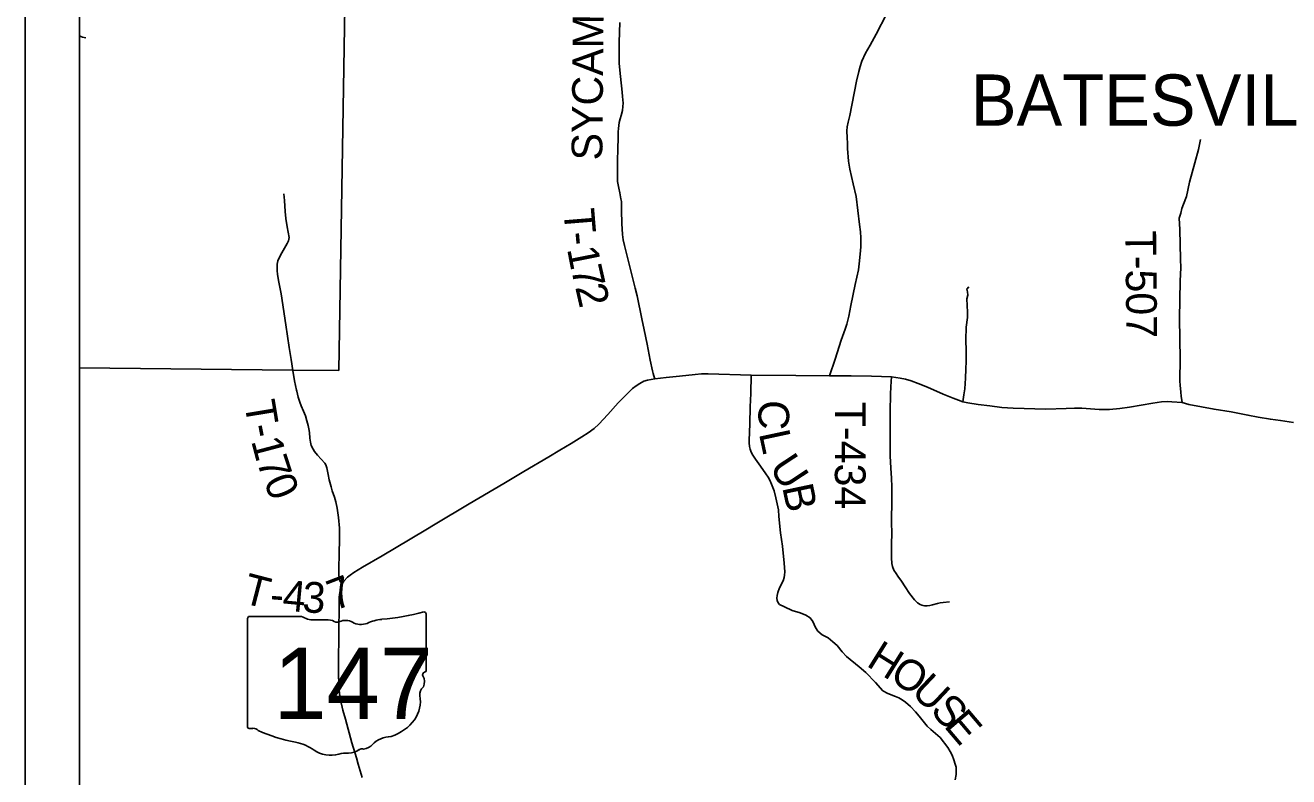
# Model space of a CAD drawing. Extents: x 0 to 191, y 0 to 55.
# Drawn here: x 19.099 to 22.6, y 12.208 to 14.289 of the extents above; entities that cross this region are included whole.
import ezdxf

# ---------------------------------------------------------------- set-up
doc = ezdxf.new("R2010")
doc.units = 0
for name, color, linetype in [('GM_X_Corporation_Text', 7, 'Continuous'), ('GM_X_County_Road', 7, 'Continuous'), ('GM_X_State_Location', 7, 'Continuous'), ('GM_X_State_Route', 7, 'Continuous'), ('GM_X_State_Shield', 7, 'Continuous'), ('GM_X_Township_Road', 7, 'Continuous'), ('GM_X_Township_Road_Text', 7, 'Continuous'), ('GM_X_Township_Text', 7, 'Continuous'), ('SH_Data', 7, 'Continuous')]:
    doc.layers.add(name, color=color, linetype=linetype)

msp = doc.modelspace()

# ---------------------------------------------------------------- linework, layer by layer
at = {"layer": 'GM_X_County_Road'}
msp.add_lwpolyline([(21.4854, 14.3199), (21.4567, 14.2646), (21.4398, 14.2344), (21.4274, 14.2117), (21.4172, 14.1896), (21.4123, 14.175), (21.4084, 14.1614), (21.4022, 14.1341), (21.3833, 14.0397), (21.3794, 14.0211), (21.3765, 14.0075), (21.3755, 13.9971), (21.3763, 13.9773), (21.3769, 13.9623), (21.3774, 13.948), (21.3804, 13.9131), (21.3833, 13.8902), (21.3879, 13.8702), (21.3927, 13.8501), (21.401, 13.815), (21.4108, 13.7371), (21.4135, 13.7171), (21.4145, 13.7002), (21.4143, 13.6757), (21.4125, 13.6555), (21.41, 13.6284), (21.4074, 13.6115), (21.3982, 13.5715), (21.3868, 13.5127), (21.3812, 13.4837), (21.3753, 13.4615), (21.3707, 13.4472), (21.3599, 13.4168), (21.3426, 13.3642), (21.3275, 13.3184)], dxfattribs=at)
at = {"layer": 'GM_X_State_Route'}
msp.add_lwpolyline([(20.032, 12.2052), (20.0212, 12.2426), (20.0168, 12.2597), (20.0041, 12.301), (19.986, 12.3667), (19.9793, 12.3923), (19.9726, 12.4202), (19.9693, 12.4378), (19.9683, 12.4488), (19.9675, 12.4693), (19.9668, 12.4867), (19.9668, 12.519), (19.9678, 12.6084), (19.9683, 12.6821), (19.9688, 12.7039), (19.9695, 12.7125), (19.971, 12.723), (19.9727, 12.7307), (19.977, 12.7418), (19.9818, 12.7495), (19.9917, 12.7599), (19.999, 12.7662), (20.0095, 12.7737), (20.0333, 12.7882), (20.0879, 12.8195), (20.1265, 12.8427), (20.2085, 12.8919), (20.2351, 12.9076), (20.3293, 12.9631), (20.425, 13.0201), (20.4805, 13.0532), (20.5498, 13.0941), (20.5804, 13.1123), (20.6113, 13.1305), (20.641, 13.1488), (20.6584, 13.1601), (20.6753, 13.1723), (20.6885, 13.1841), (20.7133, 13.2112), (20.7421, 13.243), (20.7573, 13.2588), (20.7819, 13.2834), (20.7913, 13.2908), (20.8016, 13.2973), (20.8129, 13.3032), (20.8227, 13.306), (20.8433, 13.3102), (20.8752, 13.3132), (20.9113, 13.3174), (20.9549, 13.3221), (20.9728, 13.3234), (20.9915, 13.3233), (21.11, 13.3202), (21.2337, 13.3189), (21.3275, 13.3184), (21.3876, 13.3178), (21.4437, 13.317), (21.4995, 13.3149), (21.5114, 13.3135), (21.523, 13.3118), (21.5383, 13.3087), (21.5539, 13.304), (21.5729, 13.2971), (21.599, 13.2866), (21.6421, 13.2677), (21.6704, 13.2559), (21.6847, 13.2503), (21.6971, 13.2461), (21.711, 13.2429), (21.7392, 13.2391), (21.7713, 13.2348), (21.8046, 13.2305), (21.836, 13.2284), (21.9265, 13.2257), (21.9832, 13.2276), (22.0062, 13.2288), (22.0269, 13.2284), (22.0745, 13.2249), (22.1034, 13.2247), (22.1319, 13.2274), (22.1586, 13.2309), (22.2236, 13.2427), (22.2472, 13.2458), (22.2629, 13.2466), (22.2764, 13.246), (22.3045, 13.2439), (22.3232, 13.2391), (22.3929, 13.2253), (22.4404, 13.2182), (22.4867, 13.2095), (22.5153, 13.2037), (22.549, 13.1979), (22.5774, 13.194), (22.6128, 13.1884)], dxfattribs=at)
at = {"layer": 'GM_X_State_Shield'}
for p, q in [((19.715, 12.6464), (19.715, 12.3462)), ((19.8647, 12.6515), (19.7199, 12.6515)), ((20.2094, 12.5019), (20.2094, 12.659)), ((20.2093, 12.502), (20.2094, 12.5019))]:
    msp.add_line(p, q, dxfattribs=at)
for centre, major_axis, start_param, end_param in [((19.7207, 12.647), (0.00573, 0), 1.712693, 3.28349), ((19.8991, 12.6864), (0.0556, 0), 4.042523, 4.731795), ((19.9176, 12.483), (0.1994, 0), 1.404758, 1.657858), ((19.9628, 12.6486), (0.016, 0), 3.836095, 5.185415), ((19.9864, 12.6139), (0.0333, 0), 0.950623, 2.079405), ((20.1002, 12.5598), (0.1055, 0), 1.699011, 2.107814), ((20.0333, 13.0608), (0.5243, 0), 4.814394, 5.042369), ((20.2039, 12.6596), (0.0055, 0), 6.141152, 7.989035), ((20.0294, 12.6614), (0.0401, 0), 4.081561, 5.145723), ((20.2035, 12.5013), (0.00589, 0), 5.05454, 6.418171), ((20.2081, 12.4904), (0.00852, 0), 1.883978, 3.671073), ((20.1539, 12.4706), (0.0511, 0), 5.934695, 6.695948), ((20.0627, 12.4162), (0.1311, 0), 5.101752, 6.440018), ((20.2291, 12.4362), (0.0372, 0), 2.387724, 3.262537), ((19.7207, 12.3455), (0.00578, 0), 3.00124, 4.508301), ((19.7216, 12.3762), (0.0441, 0), 4.665946, 4.897461), ((19.7306, 12.3289), (0.0159, 0), 0.519207, 1.627899), ((19.9314, 12.5986), (0.3786, 0), 4.195997, 4.488961), ((19.8185, 12.2113), (0.1185, 0), 0.823519, 1.323587), ((20.027, 12.3171), (0.0424, 0), 4.937069, 5.64225), ((20.118, 12.2619), (0.0718, 0), 1.647645, 2.488434), ((19.9466, 12.3274), (0.0752, 0), 4.026481, 4.996735), ((19.99, 12.2236), (0.0618, 0), 1.495662, 1.94098), ((19.9955, 12.3049), (0.04, 0), 4.691044, 5.507374), ((20.0318, 12.2758), (0.0113, 0), 1.147584, 2.315152)]:
    msp.add_ellipse(centre, major_axis=major_axis, ratio=0.8, start_param=start_param, end_param=end_param, dxfattribs=at)
at = {"layer": 'GM_X_Township_Road'}
for points in [[(20.8433, 13.3102), (20.8405, 13.3183), (20.8386, 13.3242), (20.8368, 13.3323), (20.8308, 13.3613), (20.8223, 13.4057), (20.8142, 13.4453), (20.8077, 13.4756), (20.7941, 13.54), (20.7885, 13.5605), (20.7737, 13.6199), (20.7659, 13.6534), (20.7591, 13.6795), (20.7558, 13.6951), (20.7535, 13.7096), (20.7517, 13.7399), (20.7514, 13.7759), (20.7509, 13.7937), (20.7508, 13.801), (20.7493, 13.8085), (20.7465, 13.8248), (20.7432, 13.8382), (20.74, 13.8564), (20.7396, 13.8707), (20.7396, 13.8882), (20.7395, 13.9166), (20.7406, 13.9443), (20.7414, 13.9801), (20.7418, 13.9938), (20.7424, 14.0034), (20.7434, 14.012), (20.7447, 14.0199), (20.747, 14.0301), (20.7499, 14.0395), (20.7541, 14.0531), (20.755, 14.0639), (20.7553, 14.0738), (20.7542, 14.0918), (20.753, 14.1037), (20.7483, 14.1471), (20.745, 14.1834), (20.7446, 14.2186), (20.7443, 14.2424), (20.7467, 14.2972)], [(19.2489, 14.2605), (19.2497, 14.2599), (19.253, 14.2582), (19.2577, 14.2567), (19.2618, 14.2554), (19.2668, 14.2543)], [(22.3553, 13.9732), (22.3494, 13.9448), (22.34, 13.9085), (22.3252, 13.855), (22.3163, 13.8147), (22.3081, 13.7937), (22.304, 13.7812), (22.3005, 13.7687), (22.2964, 13.7551), (22.2984, 13.7236), (22.2999, 13.6416), (22.3009, 13.6174), (22.2988, 13.5809), (22.2972, 13.4765), (22.299, 13.364), (22.2988, 13.351), (22.2982, 13.3188), (22.2985, 13.3035), (22.2994, 13.2923), (22.301, 13.273), (22.3021, 13.2618), (22.3045, 13.2439)], [(19.8504, 13.2787), (19.8447, 13.3044), (19.8399, 13.3333), (19.8353, 13.3634), (19.8298, 13.3962), (19.8255, 13.4278), (19.8211, 13.459), (19.8078, 13.5448), (19.8014, 13.5775), (19.798, 13.5986), (19.7971, 13.61), (19.7966, 13.619), (19.7969, 13.627), (19.7978, 13.6325), (19.7989, 13.637), (19.8038, 13.6468), (19.8102, 13.6585), (19.8248, 13.6846), (19.8279, 13.6925), (19.8289, 13.6964), (19.8297, 13.7016), (19.8248, 13.731), (19.8211, 13.7535), (19.8186, 13.7732), (19.8173, 13.8035), (19.8155, 13.8224)], [(21.6971, 13.2461), (21.6995, 13.2651), (21.7021, 13.2823), (21.7041, 13.3115), (21.7052, 13.3361), (21.7062, 13.3587), (21.7058, 13.3876), (21.7052, 13.4181), (21.7058, 13.453), (21.7099, 13.4796), (21.7095, 13.4948), (21.7083, 13.5311), (21.7103, 13.5416), (21.7099, 13.5509), (21.7081, 13.5585), (21.7136, 13.5646)], [(21.6756, 12.1991), (21.6779, 12.2133), (21.6785, 12.2241), (21.6779, 12.2341), (21.676, 12.2422), (21.6722, 12.254), (21.6671, 12.2671), (21.6621, 12.2772), (21.6548, 12.2882), (21.6338, 12.316), (21.6083, 12.338), (21.598, 12.3475), (21.5761, 12.3755), (21.5655, 12.3875), (21.5517, 12.4018), (21.5382, 12.4144), (21.5286, 12.4209), (21.5193, 12.4264), (21.5107, 12.4295), (21.4893, 12.4384), (21.4751, 12.4459), (21.4548, 12.4689), (21.4279, 12.4965), (21.4096, 12.5115), (21.3749, 12.5408), (21.3625, 12.5537), (21.3482, 12.5709), (21.337, 12.5814), (21.3236, 12.592), (21.3071, 12.6008), (21.2954, 12.611), (21.289, 12.6207), (21.2816, 12.6379), (21.2737, 12.6476), (21.2617, 12.6555), (21.2459, 12.6614), (21.224, 12.6679), (21.2031, 12.6777), (21.1889, 12.6846), (21.1851, 12.6895), (21.1827, 12.6953), (21.1815, 12.7024), (21.1824, 12.7095), (21.1842, 12.7174), (21.1891, 12.7305), (21.1988, 12.7505), (21.202, 12.7596), (21.2031, 12.7662), (21.2037, 12.7747), (21.2015, 12.7991), (21.1971, 12.846), (21.1918, 12.8832), (21.1871, 12.928), (21.1856, 12.9467), (21.1788, 12.98), (21.1737, 12.9991), (21.1668, 13.0182), (21.1619, 13.029), (21.157, 13.0374), (21.1511, 13.0463), (21.1358, 13.0676), (21.1221, 13.0875), (21.1148, 13.0982), (21.1104, 13.1064), (21.1071, 13.1148), (21.1054, 13.1225), (21.1045, 13.1321), (21.1048, 13.1389), (21.1065, 13.1853), (21.1078, 13.232), (21.1091, 13.2689), (21.11, 13.3202)], [(21.4995, 13.3149), (21.4982, 13.3026), (21.4969, 13.2877), (21.4968, 13.2675), (21.4955, 13.2194), (21.4951, 13.1842), (21.4953, 13.1627), (21.4951, 13.1379), (21.4958, 13.0964), (21.4969, 13.0622), (21.4988, 13.0346), (21.5002, 13.0109), (21.5001, 12.9757), (21.4996, 12.9135), (21.5004, 12.8801), (21.4996, 12.8533), (21.499, 12.8278), (21.4991, 12.814), (21.5002, 12.7986), (21.502, 12.79), (21.506, 12.78), (21.5118, 12.7705), (21.5166, 12.763), (21.5265, 12.7488), (21.5368, 12.7336), (21.5492, 12.7154), (21.5627, 12.6979), (21.5714, 12.6892), (21.5782, 12.6847), (21.5828, 12.6829), (21.5866, 12.6815), (21.5909, 12.6811), (21.598, 12.681), (21.6051, 12.6819), (21.6127, 12.6837), (21.6269, 12.6877), (21.6341, 12.6895), (21.6422, 12.6905), (21.6595, 12.6921)], [(19.977, 12.7418), (19.9712, 12.748), (19.9689, 12.7581), (19.9676, 12.7665), (19.9675, 12.7799), (19.9691, 12.8298), (19.9695, 12.8619), (19.9695, 12.8964), (19.967, 12.9254), (19.9629, 12.9517), (19.9595, 12.9689), (19.9554, 12.9822), (19.9497, 12.9992), (19.9461, 13.0107), (19.9407, 13.0298), (19.9382, 13.045), (19.9348, 13.0632), (19.932, 13.0713), (19.9291, 13.0766), (19.9089, 13.0983), (19.9003, 13.1083), (19.8962, 13.1151), (19.8915, 13.1251), (19.8894, 13.1345), (19.8878, 13.1454), (19.8865, 13.1608), (19.8844, 13.1713), (19.8826, 13.1807), (19.879, 13.1938), (19.875, 13.2072), (19.8702, 13.2206), (19.8638, 13.2353), (19.8598, 13.2454), (19.8551, 13.2588), (19.8511, 13.2755), (19.8504, 13.2787)]]:
    msp.add_lwpolyline(points, dxfattribs=at)
at = {"layer": 'GM_X_Township_Text'}
msp.add_line((19.2489, 17.3861), (19.2489, 13.3404), dxfattribs=at)
msp.add_lwpolyline([(20.0362, 17.3813), (20.0324, 17.1943), (20.0319, 17.1735), (20.0292, 17.0419), (20.0049, 15.5756), (20.0048, 15.5701), (19.9676, 13.3329), (19.8396, 13.3341), (19.2489, 13.3404), (19.2489, 9.7697), (26.7829, 9.7697)], dxfattribs=at)
at = {"layer": 'SH_Data'}
for p, q in [((19.0989, 20.1197), (19.0989, 9.6197)), ((19.2489, 19.9697), (19.2489, 9.7697))]:
    msp.add_line(p, q, dxfattribs=at)

# ---------------------------------------------------------------- texts
at = {"layer": 'GM_X_Corporation_Text'}
msp.add_text('BATESVILLE', height=0.14205, rotation=0, dxfattribs=at).set_placement((21.719, 14.0109))
at = {"layer": 'GM_X_State_Location'}
for s, p in [('s', (19.9567, 12.4763)), ('r', (19.9566, 12.4763))]:
    msp.add_text(s, height=0.000284, dxfattribs=at).set_placement(p)
msp.add_text('147', height=0.000284, rotation=0, dxfattribs=at).set_placement((19.8564, 12.4556))
at = {"layer": 'GM_X_State_Shield'}
msp.add_text('147', height=0.19775, dxfattribs=at).set_placement((19.7868, 12.3673))
at = {"layer": 'GM_X_Township_Road_Text'}
for s, height, rotation, p in [('SYCAMORE', 0.08523, 89.5094, (20.6978, 13.9145)), ('T', 0.0852, 274.6291, (20.5901, 13.7786)), ('-', 0.0852, 275.0175, (20.5953, 13.7145)), ('T-507', 0.08523, 270.5407, (22.1472, 13.72)), ('1', 0.0852, 281.1453, (20.5998, 13.6698)), ('7', 0.0852, 282.8759, (20.6105, 13.6155)), ('2', 0.0852, 282.9556, (20.6223, 13.5642)), ('T', 0.0852, 279.406, (19.7054, 13.2439)), ('C', 0.0852, 267.474, (21.1324, 13.2525)), ('T-434', 0.08523, 270.0032, (21.3422, 13.2461)), ('-', 0.0852, 281.049, (19.7163, 13.1784)), ('L', 0.0852, 282.0978, (21.1313, 13.1589)), ('1', 0.0852, 284.8367, (19.7243, 13.1381)), ('7', 0.0852, 288.2626, (19.7394, 13.082)), ('U', 0.0852, 303.4081, (21.158, 13.0649)), ('0', 0.0852, 292.5189, (19.7582, 13.0257)), ('B', 0.0852, 281.9315, (21.196, 13.01)), ('T', 0.0852, 345.4482, (19.6971, 12.69)), ('4', 0.0852, 354.6845, (19.8095, 12.6686)), ('3', 0.0852, 356.7672, (19.8652, 12.6635)), ('7', 0.0852, 20.9784, (19.9561, 12.6665)), ('-', 0.0852, 355.5557, (19.775, 12.6713)), ('H', 0.0852, 328.046, (21.4266, 12.5162)), ('O', 0.0852, 327.8073, (21.4902, 12.4766)), ('U', 0.0852, 316.7209, (21.5502, 12.4393)), ('S', 0.0852, 312.6576, (21.6037, 12.389)), ('E', 0.0852, 310.334, (21.6421, 12.3474))]:
    msp.add_text(s, height=height, rotation=rotation, dxfattribs=at).set_placement(p)

doc.saveas('drawing.dxf')
